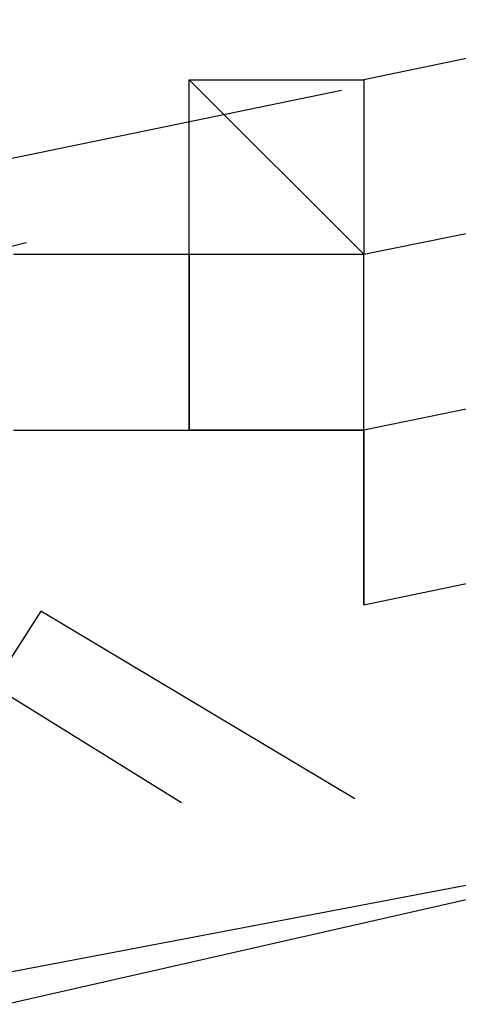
# Model space of a CAD drawing. Header units: feet. Extents: x -79 to 198, y -22 to 181.
# Tile 642 of 656: x 63.7338 to 63.7672, y 151.4006 to 151.4757. Entities that reach past the tile are written whole.
import ezdxf

# ---------------------------------------------------------------- set-up
doc = ezdxf.new("R2010")
doc.units = ezdxf.units.FT
doc.layers.add('A-LINEA', color=7, linetype='CONTINUOUS')

msp = doc.modelspace()

# ---------------------------------------------------------------- linework, layer by layer
at = {"layer": 'A-LINEA'}
for p, q in [((63.7467, 151.4711), (63.7467, 151.4711)), ((63.7467, 151.4711), (63.7467, 151.4711)), ((63.7467, 151.4711), (63.76, 151.4711)), ((63.7467, 151.4711), (63.7467, 151.4711)), ((63.7467, 151.4711), (63.7467, 151.4711)), ((63.7467, 151.4711), (63.76, 151.4711)), ((63.7467, 151.4711), (63.7467, 151.4711)), ((63.7467, 151.4711), (63.7467, 151.4711)), ((63.7467, 151.4578), (63.7467, 151.4711)), ((63.7467, 151.4711), (63.7467, 151.4711)), ((63.7467, 151.4711), (63.7467, 151.4711)), ((63.7467, 151.4711), (63.7467, 151.4711)), ((63.7467, 151.4711), (63.7467, 151.4711)), ((63.7467, 151.4711), (63.7467, 151.4711)), ((63.7467, 151.4711), (63.7467, 151.4711)), ((63.7467, 151.4711), (63.7467, 151.4711)), ((63.7467, 151.4711), (63.7467, 151.4711)), ((63.7467, 151.4711), (63.7467, 151.4711)), ((63.7467, 151.4711), (63.7467, 151.4711)), ((63.7467, 151.4711), (63.76, 151.4711)), ((63.7467, 151.4711), (63.7467, 151.4711)), ((63.7467, 151.4711), (63.7467, 151.4711)), ((63.7467, 151.4711), (63.76, 151.4711)), ((63.7467, 151.4711), (63.7467, 151.4711)), ((63.7467, 151.4711), (63.7467, 151.4711)), ((63.7467, 151.4578), (63.7467, 151.4711)), ((63.7467, 151.4711), (63.7467, 151.4711)), ((63.7467, 151.4711), (63.7467, 151.4711)), ((63.7467, 151.4711), (63.7467, 151.4711)), ((63.7467, 151.4711), (63.7467, 151.4711)), ((63.7467, 151.4711), (63.7467, 151.4711)), ((63.7467, 151.4711), (63.7467, 151.4711)), ((63.7467, 151.4711), (63.7467, 151.4711)), ((63.7467, 151.4711), (63.7467, 151.4711)), ((63.76, 151.4711), (63.76, 151.4711)), ((63.76, 151.4711), (63.76, 151.4711)), ((63.76, 151.4711), (63.76, 151.4711)), ((63.76, 151.4711), (63.76, 151.4711)), ((63.7015, 151.4586), (63.7583, 151.4703)), ((63.7015, 151.4586), (63.7583, 151.4703)), ((63.678, 151.4449), (63.7343, 151.4587)), ((63.678, 151.4449), (63.7343, 151.4587)), ((63.7333, 151.4578), (63.7467, 151.4578)), ((63.7333, 151.4578), (63.7467, 151.4578)), ((63.7467, 151.4578), (63.7467, 151.4578)), ((63.7467, 151.4444), (63.7467, 151.4578)), ((63.7467, 151.4578), (63.7467, 151.4578)), ((63.7467, 151.4578), (63.7467, 151.4578)), ((63.7467, 151.4578), (63.7467, 151.4578)), ((63.7467, 151.4578), (63.7467, 151.4578)), ((63.7467, 151.4578), (63.76, 151.4578)), ((63.7467, 151.4578), (63.7467, 151.4578)), ((63.7467, 151.4578), (63.7467, 151.4578)), ((63.7467, 151.4578), (63.7467, 151.4444)), ((63.7467, 151.4578), (63.7467, 151.4578)), ((63.7467, 151.4578), (63.7467, 151.4578)), ((63.7467, 151.4578), (63.7467, 151.4578)), ((63.7467, 151.4578), (63.7467, 151.4578)), ((63.7467, 151.4578), (63.7467, 151.4578)), ((63.7467, 151.4578), (63.7467, 151.4578)), ((63.7467, 151.4578), (63.76, 151.4578)), ((63.7467, 151.4578), (63.7467, 151.4578)), ((63.7467, 151.4578), (63.7467, 151.4578)), ((63.7467, 151.4578), (63.76, 151.4578)), ((63.7467, 151.4578), (63.7467, 151.4578)), ((63.7467, 151.4578), (63.7467, 151.4578)), ((63.7467, 151.4578), (63.7467, 151.4578)), ((63.7467, 151.4578), (63.7467, 151.4444)), ((63.7467, 151.4578), (63.7467, 151.4578)), ((63.7467, 151.4578), (63.7467, 151.4578)), ((63.7467, 151.4578), (63.7467, 151.4578)), ((63.7467, 151.4578), (63.7467, 151.4578)), ((63.7467, 151.4578), (63.7467, 151.4578)), ((63.7467, 151.4578), (63.7467, 151.4578)), ((63.7467, 151.4578), (63.7467, 151.4578)), ((63.7467, 151.4578), (63.7467, 151.4578)), ((63.7467, 151.4578), (63.7467, 151.4578)), ((63.7467, 151.4444), (63.7467, 151.4578)), ((63.7467, 151.4578), (63.7467, 151.4578)), ((63.7467, 151.4578), (63.7467, 151.4578)), ((63.7467, 151.4578), (63.7467, 151.4578)), ((63.7467, 151.4578), (63.7467, 151.4578)), ((63.7467, 151.4578), (63.76, 151.4578)), ((63.7467, 151.4578), (63.7467, 151.4578)), ((63.7467, 151.4578), (63.7467, 151.4578)), ((63.7467, 151.4578), (63.7467, 151.4444)), ((63.7467, 151.4578), (63.7467, 151.4578)), ((63.7467, 151.4578), (63.7467, 151.4578)), ((63.7467, 151.4578), (63.7467, 151.4578)), ((63.7467, 151.4578), (63.7467, 151.4578)), ((63.7467, 151.4578), (63.7467, 151.4578)), ((63.7467, 151.4578), (63.7467, 151.4578)), ((63.7467, 151.4578), (63.76, 151.4578)), ((63.7467, 151.4578), (63.7467, 151.4578)), ((63.7467, 151.4578), (63.7467, 151.4578)), ((63.7467, 151.4578), (63.76, 151.4578)), ((63.7467, 151.4578), (63.7467, 151.4578)), ((63.7467, 151.4578), (63.7467, 151.4578)), ((63.7467, 151.4578), (63.7467, 151.4578)), ((63.7467, 151.4578), (63.7467, 151.4444)), ((63.7467, 151.4578), (63.7467, 151.4578)), ((63.7467, 151.4578), (63.7467, 151.4578)), ((63.7467, 151.4578), (63.7467, 151.4578)), ((63.7467, 151.4578), (63.7467, 151.4578)), ((63.7467, 151.4578), (63.7467, 151.4578)), ((63.7467, 151.4578), (63.7467, 151.4578)), ((63.7467, 151.4578), (63.7467, 151.4578)), ((63.7467, 151.4578), (63.7467, 151.4578)), ((63.76, 151.4578), (63.76, 151.4578)), ((63.76, 151.4578), (63.76, 151.4578)), ((63.76, 151.4578), (63.76, 151.4578)), ((63.76, 151.4578), (63.76, 151.4578)), ((63.76, 151.4578), (63.76, 151.4578)), ((63.76, 151.4578), (63.76, 151.4578)), ((63.76, 151.4578), (63.76, 151.4578)), ((63.76, 151.4578), (63.76, 151.4578)), ((63.76, 151.4578), (63.76, 151.4578)), ((63.76, 151.4578), (63.76, 151.4578)), ((63.76, 151.4578), (63.76, 151.4578)), ((63.76, 151.4578), (63.76, 151.4578)), ((63.7333, 151.4444), (63.7467, 151.4444)), ((63.7333, 151.4444), (63.7467, 151.4444)), ((63.7333, 151.4444), (63.7467, 151.4444)), ((63.7333, 151.4444), (63.7467, 151.4444)), ((63.7333, 151.4444), (63.7467, 151.4444)), ((63.7333, 151.4444), (63.7467, 151.4444)), ((63.7333, 151.4444), (63.7467, 151.4444)), ((63.7333, 151.4444), (63.7467, 151.4444)), ((63.7467, 151.4444), (63.7467, 151.4444)), ((63.7467, 151.4444), (63.7467, 151.4444)), ((63.7467, 151.4444), (63.7467, 151.4444)), ((63.7467, 151.4444), (63.7467, 151.4444)), ((63.7467, 151.4444), (63.7467, 151.4444)), ((63.7467, 151.4444), (63.7467, 151.4444)), ((63.7467, 151.4444), (63.7467, 151.4444)), ((63.7467, 151.4444), (63.7467, 151.4444)), ((63.7467, 151.4444), (63.76, 151.4444)), ((63.7467, 151.4444), (63.7467, 151.4444)), ((63.7467, 151.4444), (63.7467, 151.4444)), ((63.7467, 151.4444), (63.7467, 151.4444)), ((63.7467, 151.4444), (63.7467, 151.4444)), ((63.7467, 151.4444), (63.7467, 151.4444)), ((63.7467, 151.4444), (63.76, 151.4444)), ((63.7467, 151.4444), (63.7467, 151.4444)), ((63.7467, 151.4444), (63.7467, 151.4444)), ((63.7467, 151.4444), (63.7467, 151.4444)), ((63.7467, 151.4444), (63.7467, 151.4444)), ((63.7467, 151.4444), (63.7467, 151.4444)), ((63.7467, 151.4444), (63.7467, 151.4444)), ((63.7467, 151.4444), (63.7467, 151.4444)), ((63.7467, 151.4444), (63.7467, 151.4444)), ((63.7467, 151.4444), (63.7467, 151.4444)), ((63.7467, 151.4444), (63.7467, 151.4444)), ((63.7467, 151.4444), (63.7467, 151.4444)), ((63.7467, 151.4444), (63.7467, 151.4444)), ((63.7467, 151.4444), (63.7467, 151.4444)), ((63.7467, 151.4444), (63.7467, 151.4444)), ((63.7467, 151.4444), (63.76, 151.4444)), ((63.7467, 151.4444), (63.7467, 151.4444)), ((63.7467, 151.4444), (63.7467, 151.4444)), ((63.7467, 151.4444), (63.7467, 151.4444)), ((63.7467, 151.4444), (63.7467, 151.4444)), ((63.7467, 151.4444), (63.7467, 151.4444)), ((63.7467, 151.4444), (63.76, 151.4444)), ((63.7467, 151.4444), (63.7467, 151.4444)), ((63.7467, 151.4444), (63.7467, 151.4444)), ((63.7467, 151.4444), (63.7467, 151.4444)), ((63.7467, 151.4444), (63.7467, 151.4444)), ((63.7467, 151.4444), (63.7467, 151.4444)), ((63.7467, 151.4444), (63.7467, 151.4444)), ((63.76, 151.4444), (63.76, 151.4444)), ((63.76, 151.4444), (63.76, 151.4444)), ((63.76, 151.4444), (63.76, 151.4444)), ((63.76, 151.4444), (63.76, 151.4444)), ((63.76, 151.4444), (63.76, 151.4444)), ((63.76, 151.4444), (63.76, 151.4444)), ((63.76, 151.4444), (63.76, 151.4444)), ((63.76, 151.4444), (63.76, 151.4444)), ((63.76, 151.4444), (63.76, 151.4444)), ((63.76, 151.4444), (63.76, 151.4444)), ((63.76, 151.4444), (63.76, 151.4444)), ((63.76, 151.4444), (63.76, 151.4444)), ((63.76, 151.4444), (63.76, 151.4444)), ((63.76, 151.4444), (63.76, 151.4444)), ((63.76, 151.4444), (63.76, 151.4444)), ((63.76, 151.4444), (63.76, 151.4444)), ((63.76, 151.4444), (63.76, 151.4444)), ((63.76, 151.4444), (63.76, 151.4444)), ((63.76, 151.4311), (63.76, 151.4311)), ((63.76, 151.4311), (63.76, 151.4311)), ((63.76, 151.4311), (63.76, 151.4311)), ((63.76, 151.4311), (63.76, 151.4311)), ((63.76, 151.4311), (63.76, 151.4311)), ((63.76, 151.4311), (63.76, 151.4311)), ((63.76, 151.4311), (63.76, 151.4311)), ((63.76, 151.4311), (63.76, 151.4311)), ((63.76, 151.4311), (63.76, 151.4311)), ((63.76, 151.4311), (63.76, 151.4311)), ((63.76, 151.4311), (63.76, 151.4311)), ((63.76, 151.4311), (63.76, 151.4311)), ((63.76, 151.4311), (63.76, 151.4311)), ((63.76, 151.4311), (63.76, 151.4311)), ((63.76, 151.4311), (63.76, 151.4311)), ((63.76, 151.4311), (63.76, 151.4311))]:
    msp.add_line(p, q, dxfattribs=at)
for points in [[(67.6133, 152.2711), (63.76, 151.4711), (63.76, 151.4578), (67.6267, 152.2444), (67.6267, 152.2578), (67.6133, 152.2711)], [(67.6133, 152.2711), (63.76, 151.4711), (63.76, 151.4578), (67.6267, 152.2444), (67.6267, 152.2578), (67.6133, 152.2711)], [(67.6267, 152.2444), (63.76, 151.4444), (63.76, 151.4311), (67.6267, 152.2311), (67.6267, 152.2444)], [(67.6267, 152.2444), (63.76, 151.4444), (63.76, 151.4311), (67.6267, 152.2311), (67.6267, 152.2444)], [(63.76, 151.4311), (63.76, 151.4444), (63.76, 151.4578), (63.7467, 151.4711), (63.76, 151.4711)], [(63.76, 151.4311), (63.76, 151.4444), (63.76, 151.4578), (63.7467, 151.4711), (63.76, 151.4711)], [(63.7467, 151.4578), (63.7467, 151.4444), (63.7467, 151.4578)], [(63.7467, 151.4578), (63.7467, 151.4444), (63.7467, 151.4578)], [(63.76, 151.4311), (63.76, 151.4444), (63.7467, 151.4444)], [(63.76, 151.4311), (63.76, 151.4444), (63.7467, 151.4444)], [(63.72, 150.7911), (64, 150.8711), (63.8667, 151.4311), (63.5733, 151.3644), (63.72, 150.7911)], [(63.72, 150.7911), (64, 150.8711), (63.8667, 151.4311), (63.5733, 151.3644), (63.72, 150.7911)], [(64, 150.8578), (63.72, 150.8044), (63.6, 151.3778), (63.88, 151.4311), (64, 150.8578)], [(64, 150.8578), (63.72, 150.8044), (63.6, 151.3778), (63.88, 151.4311), (64, 150.8578)], [(63.7461, 151.416), (63.7224, 151.4307), (63.707, 151.4075)], [(63.7461, 151.416), (63.7224, 151.4307), (63.707, 151.4075)], [(63.7593, 151.4163), (63.7354, 151.4306), (63.7204, 151.4071)], [(63.7593, 151.4163), (63.7354, 151.4306), (63.7204, 151.4071)]]:
    msp.add_lwpolyline(points, dxfattribs=at)

doc.saveas('drawing.dxf')
